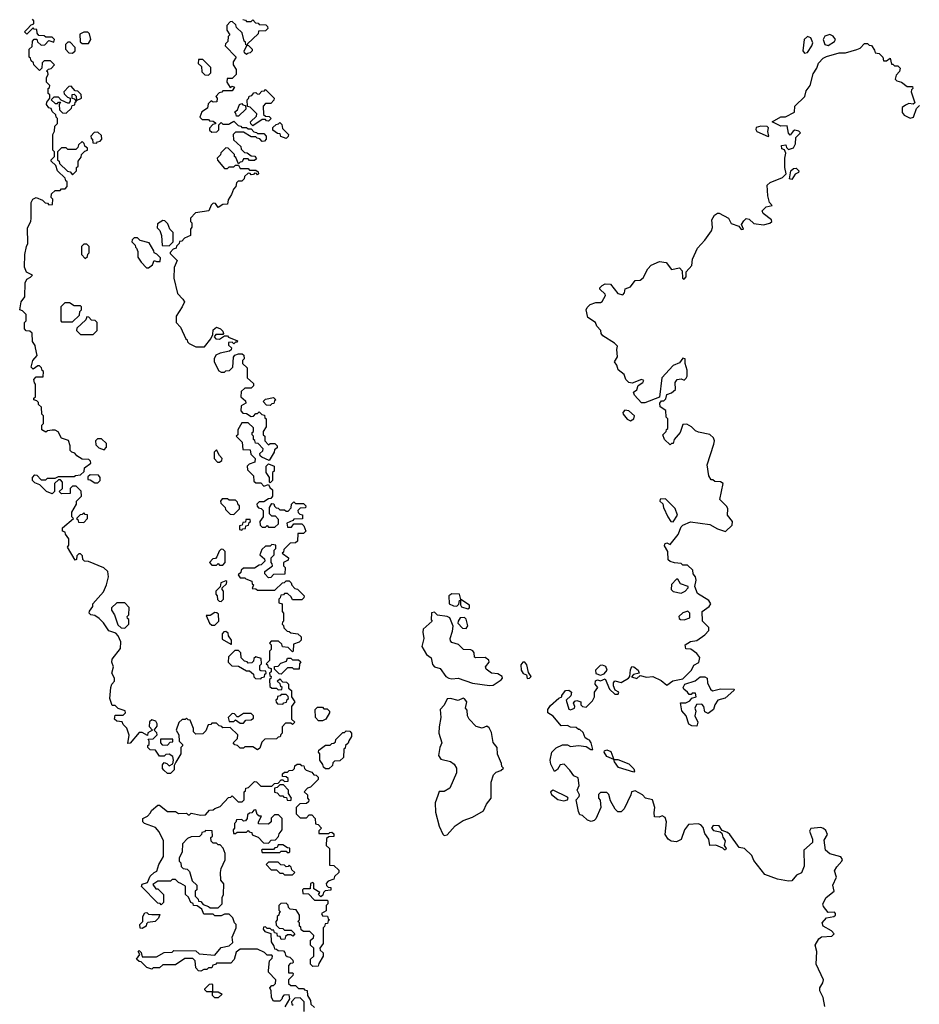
# Model space of a CAD drawing. Extents: x 2106670 to 2323771, y 35271 to 224896.
# Tile 338 of 419: x 2281780 to 2287472, y 141200 to 147431. Entities that reach past the tile are written whole.
import ezdxf

# ---------------------------------------------------------------- set-up
doc = ezdxf.new("R2010")
doc.units = 0

msp = doc.modelspace()

# ---------------------------------------------------------------- linework, layer by layer
at = {"layer": '0CON20XD'}
for points in [[(2282735, 142660), (2282715, 142660), (2282691.7, 142681.7), (2282683, 142693), (2282682.5, 142715), (2282695, 142730), (2282710, 142725), (2282725, 142710), (2282748.3, 142721.7), (2282752.5, 142745), (2282748.3, 142768.3), (2282725, 142782.5), (2282705, 142780), (2282695, 142770), (2282665, 142770), (2282638.3, 142808.3), (2282605, 142810), (2282590, 142825), (2282591.7, 142838.3), (2282600, 142845), (2282600, 142865), (2282592.5, 142877.5), (2282625, 142880), (2282650, 142905), (2282648.3, 142918.3), (2282630, 142935), (2282649.3, 142960.7), (2282650, 142975), (2282641.7, 142991.7), (2282615, 143000), (2282601.7, 142988.3), (2282598.3, 142958.3), (2282620, 142935), (2282591.7, 142918.3), (2282588.3, 142901.7), (2282555, 142920), (2282535, 142920), (2282478.3, 142851.7), (2282465, 142850), (2282473, 142903), (2282458.3, 142948.3), (2282435, 142970), (2282428.3, 142988.3), (2282395, 142992.5), (2282380, 143005), (2282385, 143030), (2282435, 143030), (2282450, 143045), (2282448.3, 143058.3), (2282403, 143073), (2282385, 143090), (2282365, 143090), (2282350, 143135), (2282357.5, 143205), (2282363.3, 143225), (2282380, 143245), (2282380, 143265), (2282363.8, 143295), (2282373.8, 143335), (2282363.8, 143365), (2282364.4, 143385), (2282418.3, 143451.7), (2282420, 143495), (2282402.5, 143532.5), (2282388.3, 143548.3), (2282344.3, 143564.3), (2282310, 143615), (2282282.5, 143642.5), (2282255, 143660), (2282230, 143665), (2282220, 143675), (2282221.7, 143688.3), (2282241.7, 143718.3), (2282243.3, 143735), (2282310, 143810), (2282330, 143855), (2282342.5, 143905), (2282338.3, 143938.3), (2282312.5, 143962.5), (2282215, 144002.5), (2282190, 144005), (2282180, 144015), (2282178.3, 144038.3), (2282165, 144050), (2282155, 144050), (2282141.7, 144038.3), (2282140, 144015), (2282131.7, 144011.7), (2282083, 144093), (2282090, 144105), (2282090, 144145), (2282070, 144175), (2282068.3, 144188.3), (2282050, 144195), (2282050, 144215), (2282120, 144275), (2282110, 144285), (2282110, 144315), (2282140, 144365), (2282140, 144385), (2282170, 144415), (2282168.3, 144448.3), (2282138.3, 144478.3), (2282115, 144480), (2282100, 144465), (2282098.3, 144431.7), (2282045, 144430), (2282030, 144445), (2282050, 144465), (2282050, 144505), (2282038.3, 144518.3), (2282025, 144520), (2282000, 144495), (2282000, 144445), (2281985, 144430), (2281950, 144445), (2281908.3, 144488.3), (2281875, 144500), (2281860, 144515), (2281860, 144535), (2281875, 144550), (2281888.3, 144548.3), (2281915, 144520), (2281945, 144520), (2281955, 144530), (2282005, 144530), (2282025, 144540), (2282125, 144540), (2282133, 144547), (2282165, 144550), (2282188.3, 144571.7), (2282190, 144595), (2282230, 144625), (2282228.3, 144638.3), (2282218.3, 144648.3), (2282175, 144650), (2282141.7, 144671.7), (2282128.3, 144688.3), (2282110, 144695), (2282100, 144705), (2282100, 144735), (2282088.3, 144768.3), (2282045, 144782.5), (2282023.3, 144823.3), (2282005, 144832.5), (2281985, 144832.5), (2281955, 144830), (2281945, 144820), (2281920, 144835), (2281920, 144865), (2281930, 144875), (2281930, 144925), (2281920, 144935), (2281918.3, 144978.3), (2281900, 144995), (2281898.3, 145008.3), (2281888.3, 145018.3), (2281870, 145025), (2281870, 145035), (2281880, 145045), (2281880, 145125), (2281873, 145133), (2281870, 145155), (2281885, 145170), (2281928.3, 145171.7), (2281930, 145205), (2281921.7, 145211.7), (2281918.3, 145228.3), (2281905, 145240), (2281895, 145240), (2281865, 145220), (2281853, 145233), (2281863.3, 145275), (2281890, 145305), (2281880, 145355), (2281878.3, 145368.3), (2281860, 145395), (2281858.3, 145448.3), (2281845, 145460), (2281821.7, 145461.7), (2281810, 145475), (2281810, 145515), (2281820, 145525), (2281820, 145565), (2281798.3, 145588.3), (2281780, 145595), (2281790, 145645), (2281811.7, 145678.3), (2281813.6, 145766.4), (2281825, 145790), (2281848.3, 145801.7), (2281860, 145815), (2281823.6, 145833.6), (2281810, 145865), (2281813.3, 145945), (2281822.5, 145995), (2281832.5, 146015), (2281830, 146115), (2281850, 146155), (2281852.5, 146175), (2281853.3, 146275), (2281862.5, 146295), (2281885, 146306.7), (2281925, 146290), (2281941.7, 146271.7), (2281955, 146270), (2281965, 146260), (2281988.3, 146261.7), (2281990, 146295), (2281980, 146305), (2281981.7, 146328.3), (2282005, 146350), (2282035, 146350), (2282045, 146360), (2282068.3, 146361.7), (2282080, 146375), (2282080, 146405), (2282071.7, 146411.7), (2282068.3, 146428.3), (2282020, 146475), (2282008.3, 146508.3), (2281980, 146535), (2281980, 146545), (2282000, 146565), (2282000, 146595), (2281990, 146605), (2281990, 146705), (2282000, 146725), (2282003, 146757), (2282020, 146775), (2282020, 146805), (2282010, 146815), (2282008.3, 146828.3), (2281985, 146850), (2281978.3, 146868.3), (2281965, 146872.5), (2281950, 146895), (2281951.7, 146908.3), (2281970, 146935), (2281970, 146955), (2281960, 146965), (2281960, 146995), (2281968.3, 147001.7), (2281970, 147015), (2281950, 147035), (2281950, 147065), (2281960, 147085), (2281958.3, 147098.3), (2281950, 147105), (2281961.7, 147118.3), (2281978.3, 147121.7), (2282000, 147145), (2281975, 147170), (2281935, 147170), (2281921.7, 147158.3), (2281920, 147125), (2281905, 147110), (2281870, 147145), (2281868.3, 147158.3), (2281851.7, 147171.7), (2281848.3, 147188.3), (2281840, 147195), (2281840, 147245), (2281858.3, 147261.7), (2281860, 147295), (2281871.7, 147308.3), (2281888.3, 147308.3), (2281891.7, 147291.7), (2281915, 147270), (2281938.3, 147271.7), (2281965, 147300), (2281995, 147290), (2282000, 147305), (2281985, 147320), (2281945, 147320), (2281935, 147330), (2281901.7, 147331.7), (2281890, 147345), (2281888.3, 147368.3), (2281871.7, 147371.7), (2281865, 147380), (2281825, 147340), (2281810, 147355), (2281828.3, 147371.7), (2281851.7, 147398.3), (2281870, 147405), (2281870, 147425), (2281860, 147435)], [(2283191.7, 147431.7), (2283208.3, 147428.3), (2283215, 147420), (2283245, 147420), (2283255, 147430), (2283271.7, 147411.7), (2283288.3, 147408.3), (2283295, 147400), (2283338.3, 147398.3), (2283348.3, 147388.3), (2283350, 147375), (2283335, 147360), (2283291.7, 147358.3), (2283288.3, 147341.7), (2283221.7, 147278.3), (2283220, 147270), (2283228.3, 147268.3), (2283250, 147245), (2283250, 147235), (2283238.3, 147221.7), (2283221.7, 147218.3), (2283215, 147210), (2283201.7, 147221.7), (2283200, 147235), (2283220, 147270), (2283211.7, 147271.7), (2283208.3, 147288.3), (2283200, 147295), (2283188.3, 147348.3), (2283151.7, 147381.7), (2283148.3, 147398.3), (2283125, 147420), (2283111.7, 147418.3), (2283090, 147395), (2283090, 147365), (2283110, 147335), (2283100, 147325), (2283097, 147293), (2283081.7, 147278.3), (2283080, 147265), (2283150, 147195), (2283130, 147165), (2283130, 147145), (2283150, 147115), (2283150, 147085), (2283125, 147060), (2283091.7, 147058.3), (2283090, 147035), (2283111.7, 147001.7), (2283125, 147010), (2283140, 147005), (2283125, 146980), (2283065, 146980), (2283058.3, 146971.7), (2283041.7, 146968.3), (2283020, 146945), (2283030, 146935), (2283028.3, 146911.7), (2283005, 146910), (2282991.7, 146918.3), (2282971.7, 146898.3), (2282968.3, 146871.7), (2282931.7, 146848.3), (2282920, 146815), (2282935, 146800), (2282975, 146800), (2282981.7, 146791.7), (2283005, 146790), (2283018.3, 146778.3), (2283018.3, 146771.7), (2283001.7, 146768.3), (2282980, 146745), (2282981.7, 146731.7), (2282995, 146720), (2283028.3, 146721.7), (2283040, 146735), (2283040, 146765), (2283055, 146780), (2283065, 146770), (2283105, 146770), (2283110, 146775), (2283135, 146790), (2283161.7, 146761.7), (2283178.3, 146758.3), (2283185, 146750), (2283215, 146750), (2283225, 146740), (2283245, 146740), (2283261.7, 146721.7), (2283278.3, 146718.3), (2283285, 146710), (2283325, 146710), (2283340, 146695), (2283340, 146675), (2283328.3, 146661.7), (2283315, 146660), (2283298.3, 146678.3), (2283281.7, 146681.7), (2283275, 146690), (2283245, 146690), (2283195, 146720), (2283145, 146720), (2283130, 146705), (2283131.7, 146671.7), (2283178.3, 146628.3), (2283181.7, 146611.7), (2283201.7, 146591.7), (2283218.3, 146588.3), (2283245, 146570), (2283268.3, 146568.3), (2283278.3, 146551.7), (2283265, 146540), (2283235, 146540), (2283225, 146550), (2283195, 146550), (2283188.3, 146531.7), (2283175, 146530), (2283165, 146520), (2283148.3, 146558.3), (2283140, 146565), (2283138.3, 146578.3), (2283098.3, 146618.3), (2283085, 146620), (2283051.7, 146588.3), (2283050, 146575), (2283030, 146555), (2283031.7, 146541.7), (2283075, 146490), (2283095, 146490), (2283105, 146500), (2283135, 146500), (2283145, 146510), (2283165, 146510), (2283175, 146490), (2283225, 146490), (2283235, 146480), (2283275, 146480), (2283288.3, 146468.3), (2283290, 146455), (2283285, 146450), (2283278.3, 146458.3), (2283265, 146460), (2283258.3, 146451.7), (2283245, 146450), (2283238.3, 146458.3), (2283225, 146460), (2283201.7, 146438.3), (2283200, 146425), (2283185, 146410), (2283161.7, 146408.3), (2283151.7, 146398.3), (2283147.5, 146375), (2283131.7, 146358.3), (2283120, 146325), (2283098.3, 146291.7), (2283095, 146264), (2283065, 146262.5), (2283035, 146242.5), (2283018.3, 146268.3), (2283005, 146270), (2282991.7, 146258.3), (2282977.5, 146222.5), (2282891.7, 146208.3), (2282860, 146175), (2282860, 146155), (2282870, 146145), (2282868.3, 146118.3), (2282860, 146105), (2282860, 146065), (2282821.7, 146048.3), (2282805, 146030), (2282791.7, 146028.3), (2282790, 146015), (2282771.7, 145998.3), (2282770, 145985), (2282751.7, 145978.3), (2282731.7, 145958.3), (2282731.7, 145951.7), (2282776.4, 145906.4), (2282757, 145863), (2282756, 145795), (2282778.3, 145698.3), (2282813, 145663), (2282822.5, 145645), (2282808.8, 145615), (2282770, 145555), (2282770, 145515), (2282796.7, 145485), (2282831.7, 145411.7), (2282840, 145405), (2282841.7, 145391.7), (2282851.7, 145381.7), (2282895, 145360), (2282948.3, 145361.7), (2282988.3, 145411.7), (2283001.7, 145438.3), (2283005, 145467.5), (2283025, 145486), (2283050, 145475), (2283065, 145460), (2283070, 145445), (2283065, 145440), (2283021.7, 145438.3), (2283010, 145425), (2283021.7, 145411.7), (2283045, 145410), (2283075, 145430), (2283095, 145430), (2283101.7, 145421.7), (2283158.3, 145398.3), (2283155, 145390), (2283145, 145390), (2283135, 145380), (2283125, 145390), (2283101.7, 145388.3), (2283101.7, 145371.7), (2283120, 145355), (2283118.3, 145341.7), (2283107, 145333), (2283048.3, 145321.7), (2283021.7, 145308.3), (2283010, 145285), (2283010, 145265), (2283040, 145210), (2283055, 145200), (2283075, 145200), (2283085, 145210), (2283108.3, 145211.7), (2283128.3, 145231.7), (2283132.5, 145295), (2283141.7, 145308.3), (2283165, 145317.5), (2283187, 145317), (2283198.3, 145308.3), (2283200, 145285), (2283190, 145275), (2283190, 145255), (2283218.3, 145228.3), (2283220, 145165), (2283258.3, 145128.3), (2283260, 145115), (2283245, 145100), (2283205, 145100), (2283181.7, 145078.3), (2283180, 145045), (2283208.3, 145018.3), (2283210, 145005), (2283181.7, 144988.3), (2283180, 144955), (2283191.7, 144941.7), (2283215, 144940), (2283245, 144920), (2283258.3, 144921.7), (2283275, 144940), (2283285, 144940), (2283295, 144950), (2283311.7, 144931.7), (2283328.3, 144928.3), (2283331.7, 144911.7), (2283340, 144905), (2283340, 144855), (2283320, 144825), (2283320, 144805), (2283330, 144795), (2283330, 144765), (2283355, 144740), (2283365, 144750), (2283395, 144750), (2283410, 144735), (2283408.3, 144721.7), (2283391.7, 144708.3), (2283390, 144695), (2283358.3, 144641.7), (2283311.7, 144661.7), (2283301.7, 144671.7), (2283300, 144685), (2283318.3, 144701.7), (2283320, 144715), (2283288.3, 144748.3), (2283271.7, 144751.7), (2283268.3, 144768.3), (2283260, 144775), (2283260, 144795), (2283250, 144805), (2283251.7, 144818.3), (2283260, 144825), (2283258.3, 144848.3)], [(2282215, 147280), (2282230, 147305), (2282222.5, 147342.5), (2282211.7, 147351.7), (2282185, 147352.5), (2282160, 147340), (2282161.7, 147291.7), (2282175, 147280), (2282215, 147280)], [(2286745, 147218.6), (2286765, 147224), (2286791.9, 147265), (2286797.3, 147285), (2286785, 147317.1), (2286765, 147325.5), (2286742.3, 147305), (2286734.5, 147235), (2286745, 147218.6)], [(2286895, 147268.8), (2286935.8, 147294.2), (2286940.8, 147305), (2286927.2, 147327.2), (2286905, 147337.5), (2286875, 147327.1), (2286864.2, 147305), (2286874.2, 147274.2), (2286895, 147268.8)], [(2282115, 147220), (2282130, 147235), (2282130, 147255), (2282098.3, 147288.3), (2282085, 147290), (2282070, 147275), (2282070, 147245), (2282091.7, 147221.7), (2282115, 147220)], [(2285375, 142876.7), (2285356.7, 142886.7), (2285345, 142920), (2285325, 142940), (2285315, 142940), (2285301.7, 142951.7), (2285265, 142954), (2285245, 142964), (2285205, 142962.5), (2285155, 143023.8), (2285120.8, 143045), (2285122, 143065), (2285138.8, 143091.2), (2285191.7, 143138.3), (2285210, 143145), (2285210, 143155), (2285233.3, 143185), (2285255, 143188.6), (2285270.8, 143175), (2285267.3, 143152.7), (2285237.5, 143125), (2285255, 143067.5), (2285265, 143063.8), (2285290, 143075), (2285292.5, 143085), (2285283.6, 143106.4), (2285291.7, 143118.3), (2285305, 143122.5), (2285330, 143115), (2285330, 143095), (2285340, 143085), (2285365, 143080), (2285405, 143120), (2285417.5, 143145), (2285417.5, 143175), (2285437.5, 143205), (2285421.2, 143225), (2285422.3, 143247.7), (2285435, 143253.3), (2285455, 143247.5), (2285485, 143260), (2285512.5, 143195), (2285545, 143162.5), (2285567, 143163), (2285570, 143175), (2285548.3, 143188.3), (2285537.5, 143215), (2285537.5, 143235), (2285545, 143247.5), (2285585, 143236.7), (2285632.5, 143265), (2285640, 143275), (2285644.1, 143315.9), (2285653, 143337), (2285665, 143336.7), (2285692.5, 143315), (2285700, 143295), (2285663, 143287), (2285651.7, 143271.7), (2285685, 143262.5), (2285705, 143280), (2285745, 143270), (2285785, 143273.8), (2285838.3, 143248.3), (2285875, 143220), (2285912.7, 143247.3), (2285975, 143258.8), (2286030, 143315), (2286045, 143346.7), (2286076.1, 143363.9), (2286083.3, 143395), (2286065, 143420), (2286027, 143447), (2285995, 143450), (2285990, 143475), (2286023.6, 143496.4), (2286065, 143503.3), (2286115, 143537.5), (2286140, 143565), (2286140, 143585), (2286100, 143625), (2286097.5, 143685), (2286143, 143717), (2286152.5, 143735), (2286140, 143755), (2286069.3, 143799.3), (2286052.5, 143845), (2286060, 143885), (2286056.7, 143905), (2286040, 143925), (2286038.3, 143948.3), (2286005, 143980), (2285975, 143980), (2285965, 143990), (2285923.9, 143993.9), (2285895, 144003.3), (2285883.6, 144013.6), (2285880, 144065), (2285860.4, 144100.5), (2285861.2, 144115), (2285875, 144120), (2285895, 144110), (2285946.2, 144173.8), (2285965, 144222.5), (2285975, 144232.5), (2286025, 144252.5), (2286147, 144237), (2286195, 144210), (2286245, 144192.5), (2286288.3, 144231.7), (2286290, 144255), (2286257.5, 144295), (2286260, 144335), (2286255, 144350), (2286210, 144395), (2286230, 144495), (2286215, 144507.5), (2286178.3, 144508.3), (2286165, 144520), (2286155, 144520), (2286140, 144545), (2286130, 144615), (2286172.5, 144745), (2286176.7, 144765), (2286170, 144785), (2286147, 144807), (2286075, 144820), (2286055, 144830), (2286030, 144855), (2286001.7, 144871.7), (2285975, 144870), (2285958.3, 144818.3), (2285920, 144775), (2285915, 144750), (2285905, 144750), (2285895, 144740), (2285860, 144775), (2285850, 144805), (2285870, 144825), (2285871.7, 144838.3), (2285880, 144845), (2285880, 144905), (2285870, 144915), (2285868.3, 144958.3), (2285831.7, 144981.7), (2285830, 145005), (2285841.7, 145018.3), (2285855, 145020), (2285868.3, 145031.7), (2285875, 145060), (2285905, 145070), (2285928.3, 145091.7), (2285927.5, 145135), (2285940, 145155), (2285965, 145157.5), (2285985, 145150), (2285997, 145163), (2286002.5, 145175), (2286003, 145213), (2285990, 145255), (2285990, 145285), (2285975, 145290), (2285955, 145260), (2285915, 145242.5), (2285842.5, 145165), (2285828.3, 145041.7), (2285735, 145005.6), (2285715, 145007.1), (2285670.8, 145055), (2285663.3, 145075), (2285685, 145088.8), (2285693.5, 145116.5), (2285723.3, 145135), (2285728.3, 145148.3), (2285713.6, 145153.6), (2285655, 145130.6), (2285635, 145134.4), (2285615.4, 145155), (2285604.4, 145185), (2285565.8, 145215), (2285558.8, 145245), (2285543.3, 145265), (2285563, 145297), (2285558, 145345), (2285563.3, 145365), (2285543.3, 145385), (2285470.3, 145430.3), (2285460, 145445), (2285457.5, 145465), (2285431.7, 145491.7), (2285422.5, 145515), (2285375.5, 145545.5), (2285364, 145595), (2285370, 145610), (2285388.3, 145628.3), (2285425, 145642.5), (2285455, 145641.2), (2285465, 145648.8), (2285486, 145685), (2285484, 145695), (2285450.8, 145725), (2285451.4, 145735), (2285465, 145748.6), (2285485, 145759.2), (2285517.7, 145757.7), (2285565, 145697.5), (2285595, 145690), (2285607, 145703), (2285611.7, 145728.3), (2285645, 145740), (2285675, 145780), (2285705, 145782.5), (2285725, 145797.5), (2285753.3, 145855), (2285775, 145877.5), (2285828.3, 145901.7), (2285870, 145895), (2285905, 145850), (2285955, 145860), (2285971.7, 145841.7), (2285972.5, 145795), (2285985, 145790), (2285996.4, 145803.6), (2285997.5, 145835), (2286033.3, 145875), (2286036.7, 145915), (2286067.5, 145985), (2286113.9, 146036.1), (2286156.2, 146095), (2286163, 146117), (2286160, 146165), (2286176.1, 146193.9), (2286195, 146206.2), (2286205, 146206), (2286265, 146176.2), (2286282.3, 146142.3), (2286330, 146125), (2286345, 146102.5), (2286360, 146105), (2286347.5, 146135), (2286360.7, 146159.3), (2286377, 146173), (2286395, 146168.8), (2286425, 146141.2), (2286485, 146132.9), (2286526.6, 146143.4), (2286539.2, 146155), (2286537.5, 146165), (2286483.8, 146205), (2286477.5, 146222.5), (2286503.9, 146246.1), (2286540, 146255), (2286523.3, 146273.3), (2286512.5, 146317.5), (2286510, 146385), (2286528.3, 146401.7), (2286607, 146433), (2286630, 146455), (2286620, 146495), (2286620, 146555), (2286627.5, 146587.5), (2286618.3, 146608.3), (2286602.5, 146615), (2286600, 146635), (2286628.3, 146638.3), (2286631.7, 146621.7), (2286645, 146610), (2286675, 146620), (2286687.5, 146645), (2286690, 146685), (2286720, 146715), (2286710, 146725), (2286685, 146732.5), (2286673.6, 146726.4), (2286655, 146700), (2286643.6, 146713.6), (2286635, 146760), (2286595, 146757.5), (2286540, 146785), (2286595, 146816.7), (2286625, 146816.7), (2286682.5, 146845), (2286683.3, 146885), (2286746.7, 146945), (2286755, 146980), (2286781.2, 147015), (2286800.6, 147089.4), (2286824.2, 147125), (2286833.2, 147156.8), (2286863, 147187), (2286885, 147198.8), (2286965, 147221.2), (2287005, 147221.2), (2287077, 147243), (2287098.3, 147251.7), (2287125, 147280), (2287145, 147280), (2287155, 147270), (2287168.3, 147268.3), (2287188.3, 147238.3), (2287191.7, 147221.7), (2287218.3, 147218.3), (2287240, 147195), (2287245, 147170), (2287265, 147170), (2287287, 147187), (2287295, 147150), (2287305, 147150), (2287315, 147140), (2287335, 147140), (2287350, 147125), (2287347, 147103), (2287325, 147080), (2287320, 147055), (2287330, 147045), (2287360, 147035), (2287395, 147007.5), (2287428.3, 147008.3), (2287430, 146995), (2287421.7, 146988.3), (2287420, 146975), (2287442.5, 146905), (2287433, 146897), (2287405, 146900), (2287385, 146891.2), (2287362.5, 146875), (2287363.6, 146843.6), (2287377, 146827), (2287415, 146807.5), (2287436.1, 146813.9), (2287455, 146870), (2287472, 146888)], [(2282975, 147080), (2282990, 147095), (2282988.3, 147128.3), (2282938.3, 147178.3), (2282911.7, 147178.3), (2282910, 147155), (2282930, 147135), (2282931.7, 147101.7), (2282951.7, 147081.7), (2282975, 147080)], [(2282075, 146840), (2282108.3, 146871.7), (2282111.7, 146888.3), (2282128.3, 146891.7), (2282131.7, 146908.3), (2282140, 146915), (2282128.3, 146928.3), (2282111.7, 146931.7), (2282111.7, 146958.3), (2282125, 146960), (2282138.3, 146948.3), (2282140, 146920), (2282170, 146935), (2282168.3, 146958.3), (2282148.3, 146978.3), (2282131.7, 146981.7), (2282105, 147010), (2282091.7, 147008.3), (2282060, 146975), (2282061.7, 146961.7), (2282081.7, 146941.7), (2282100, 146935), (2282100, 146915), (2282088.3, 146901.7), (2282041.7, 146921.7), (2282025, 146940), (2281995, 146940), (2281980, 146925), (2282005, 146900), (2282018.3, 146901.7), (2282025, 146910), (2282038.3, 146908.3), (2282030, 146895), (2282031.7, 146861.7), (2282051.7, 146841.7), (2282075, 146840)], [(2283255, 146760), (2283241.7, 146771.7), (2283240, 146785), (2283278.3, 146821.7), (2283280, 146835), (2283238.3, 146878.3), (2283221.7, 146881.7), (2283220, 146925), (2283228.3, 146931.7), (2283231.7, 146948.3), (2283248.3, 146951.7), (2283261.7, 146968.3), (2283275, 146970), (2283281.7, 146961.7), (2283295, 146960), (2283311.7, 146978.3), (2283328.3, 146981.7), (2283335, 146990), (2283390, 146935), (2283388.3, 146921.7), (2283368.3, 146901.7), (2283335, 146900), (2283320, 146885), (2283321.7, 146831.7), (2283335, 146820), (2283358.3, 146818.3), (2283370, 146805), (2283355, 146790), (2283341.7, 146791.7), (2283335, 146800), (2283315, 146800), (2283255, 146760)], [(2283165, 146820), (2283151.7, 146821.7), (2283148.3, 146838.3), (2283140, 146845), (2283158.3, 146861.7), (2283170, 146895), (2283185, 146900), (2283191.7, 146891.7), (2283208.3, 146888.3), (2283210, 146865), (2283165, 146820)], [(2283465, 146680), (2283431.7, 146691.7), (2283428.3, 146708.3), (2283411.7, 146711.7), (2283381.7, 146731.7), (2283381.7, 146748.3), (2283401.7, 146768.3), (2283418.3, 146771.7), (2283425, 146780), (2283438.3, 146768.3), (2283441.7, 146741.7), (2283480, 146705), (2283478.3, 146691.7), (2283465, 146680)], [(2286515, 146692.5), (2286520, 146695), (2286513.3, 146723.3), (2286516.7, 146746.7), (2286510, 146755), (2286468.3, 146758.3), (2286440, 146750), (2286437, 146737), (2286443.6, 146723.6), (2286515, 146692.5)], [(2282265, 146650), (2282271.7, 146658.3), (2282288.3, 146661.7), (2282300, 146675), (2282298.3, 146698.3), (2282275, 146720), (2282251.7, 146718.3), (2282230, 146695), (2282231.7, 146681.7), (2282240, 146675), (2282241.7, 146651.7), (2282265, 146650)], [(2282115, 146450), (2282140, 146475), (2282140, 146495), (2282150, 146505), (2282150, 146535), (2282168.3, 146561.7), (2282171.7, 146578.3), (2282191.7, 146598.3), (2282210, 146605), (2282208.3, 146618.3), (2282191.7, 146631.7), (2282188.3, 146648.3), (2282175, 146660), (2282151.7, 146638.3), (2282148.3, 146621.7), (2282135, 146610), (2282085, 146610), (2282075, 146620), (2282045, 146620), (2282020, 146595), (2282020, 146545), (2282030, 146535), (2282031.7, 146521.7), (2282081.7, 146471.7), (2282098.3, 146468.3), (2282115, 146450)], [(2286665, 146420), (2286650, 146425), (2286660, 146475), (2286675, 146490), (2286691.7, 146491.7), (2286710, 146475), (2286707.5, 146465), (2286687, 146453), (2286665, 146420)], [(2282725, 146000), (2282750, 146025), (2282750, 146085), (2282730, 146105), (2282718.3, 146138.3), (2282698.3, 146158.3), (2282685, 146160), (2282651.7, 146138.3), (2282650, 146115), (2282667, 146097), (2282676.4, 146066.4), (2282681.7, 146001.7), (2282725, 146000)], [(2282195, 145920), (2282208.3, 145931.7), (2282211.7, 145948.3), (2282220, 145955), (2282220, 145995), (2282205, 146010), (2282185, 146010), (2282170, 145995), (2282170, 145945), (2282195, 145920)], [(2282595, 145860), (2282620, 145880), (2282631.7, 145908.3), (2282645, 145900), (2282668.3, 145901.7), (2282670, 145925), (2282648.3, 145948.3), (2282630, 145955), (2282628.3, 145968.3), (2282598.3, 146018.3), (2282543, 146033), (2282525, 146050), (2282505, 146050), (2282491.7, 146038.3), (2282490, 146025), (2282510, 146005), (2282511.7, 145991.7), (2282520, 145985), (2282527.5, 145965), (2282528.3, 145928.3), (2282547.5, 145897.5), (2282581.7, 145861.7), (2282595, 145860)], [(2282115, 145520), (2282158.3, 145561.7), (2282160, 145585), (2282170, 145595), (2282170, 145615), (2282165, 145620), (2282125, 145620), (2282095, 145640), (2282065, 145640), (2282040, 145615), (2282040, 145525), (2282045, 145520), (2282115, 145520)], [(2282245, 145440), (2282270, 145465), (2282270, 145515), (2282258.3, 145528.3), (2282235, 145530), (2282218.3, 145548.3), (2282205, 145550), (2282198.3, 145531.7), (2282141.7, 145478.3), (2282140, 145465), (2282165, 145440), (2282245, 145440)], [(2283365, 144990), (2283341.7, 144991.7), (2283320, 145015), (2283335, 145030), (2283385, 145040), (2283400, 145025), (2283391.7, 145018.3), (2283388.3, 145001.7), (2283375, 145000), (2283365, 144990)], [(2285645, 144893.3), (2285666, 144905), (2285668.8, 144925), (2285635, 144956.7), (2285609.3, 144960.7), (2285596.7, 144945), (2285598, 144935), (2285623.9, 144903.9), (2285645, 144893.3)], [(2283258.3, 144848.3), (2283225, 144880), (2283185, 144880), (2283160, 144835), (2283160, 144805), (2283150, 144795), (2283188.3, 144758.3), (2283191.7, 144711.7), (2283238.3, 144708.3), (2283241.7, 144681.7), (2283270, 144655), (2283268.3, 144631.7), (2283231.7, 144618.3), (2283220, 144605), (2283221.7, 144581.7), (2283260, 144545), (2283261.7, 144511.7), (2283275, 144500), (2283305, 144500), (2283325, 144480), (2283355, 144490), (2283361.7, 144471.7), (2283380, 144455), (2283380, 144415), (2283368.3, 144401.7), (2283355, 144400), (2283325, 144380), (2283295, 144380), (2283280, 144365), (2283281.7, 144351.7), (2283291.7, 144341.7), (2283308.3, 144338.3), (2283320, 144325), (2283320, 144285), (2283300, 144255), (2283301.7, 144231.7), (2283315, 144220), (2283335, 144220), (2283345, 144230), (2283355, 144220), (2283395, 144220), (2283418.3, 144241.7), (2283418.3, 144268.3), (2283398.3, 144288.3), (2283375, 144290), (2283360, 144305), (2283360, 144345), (2283375, 144370), (2283388.3, 144368.3), (2283391.7, 144351.7), (2283401.7, 144341.7), (2283415, 144340), (2283425, 144330), (2283455, 144330), (2283465, 144320), (2283478.3, 144321.7), (2283498.3, 144341.7), (2283500, 144365), (2283515, 144380), (2283525, 144370), (2283575, 144370), (2283590, 144355), (2283588.3, 144341.7), (2283555, 144340), (2283540, 144325), (2283541.7, 144311.7), (2283551.7, 144301.7), (2283568.3, 144298.3), (2283568.3, 144271.7), (2283515, 144270), (2283508.3, 144261.7), (2283470, 144245), (2283475, 144220), (2283500, 144220), (2283515, 144240), (2283565, 144240), (2283578.3, 144228.3), (2283590, 144195), (2283575, 144180), (2283540, 144180), (2283538.3, 144131.7), (2283525, 144120), (2283491.7, 144118.3), (2283451.7, 144078.3), (2283448.3, 144061.7), (2283440, 144055), (2283480, 144025), (2283478.3, 144011.7), (2283450, 143995), (2283450, 143975), (2283460, 143965), (2283458.3, 143921.7), (2283385, 143920), (2283368.3, 143901.7), (2283355, 143900), (2283330, 143925), (2283331.7, 143938.3), (2283380, 143975), (2283378.3, 143988.3), (2283370, 143995), (2283370, 144025), (2283390, 144045), (2283390, 144075), (2283400, 144085), (2283400, 144105), (2283375, 144110), (2283365, 144100), (2283335, 144100), (2283311.7, 144078.3), (2283300, 144045), (2283328.3, 144018.3), (2283330, 144005), (2283308.3, 143981.7), (2283295, 143980), (2283265, 143960), (2283195, 143960), (2283181.7, 143948.3), (2283178.3, 143931.7), (2283161.7, 143918.3), (2283175, 143900), (2283205, 143900), (2283211.7, 143891.7), (2283248.3, 143878.3), (2283251.7, 143861.7), (2283260, 143855), (2283251.7, 143831.7), (2283275, 143830), (2283285, 143820), (2283395, 143820), (2283441.7, 143868.3), (2283455, 143870), (2283465, 143880), (2283485, 143880), (2283498.3, 143868.3), (2283501.7, 143851.7), (2283521.7, 143831.7), (2283538.3, 143828.3), (2283580, 143785), (2283578.3, 143771.7), (2283565, 143760), (2283505, 143760), (2283498.3, 143778.3), (2283475, 143800), (2283455, 143800), (2283448.3, 143791.7), (2283431.7, 143788.3), (2283428.3, 143771.7), (2283420, 143765), (2283420, 143740), (2283440, 143735), (2283440, 143685), (2283450, 143675), (2283450, 143625), (2283441.7, 143618.3), (2283440, 143605), (2283448.3, 143598.3), (2283451.7, 143581.7), (2283471.7, 143561.7), (2283485, 143560), (2283495, 143550), (2283540, 143545), (2283560, 143525), (2283560, 143505), (2283548.3, 143491.7), (2283511.7, 143478.3), (2283510, 143435), (2283505, 143430), (2283478.3, 143458.3), (2283441.7, 143461.7), (2283438.3, 143478.3), (2283418.3, 143498.3), (2283371.7, 143498.3), (2283360, 143485), (2283370, 143475), (2283370, 143445), (2283360, 143435), (2283360, 143375), (2283340, 143355), (2283348.3, 143348.3), (2283351.7, 143331.7), (2283370, 143325), (2283370, 143305), (2283360, 143295), (2283361.7, 143281.7), (2283370, 143275), (2283368.3, 143261.7), (2283360, 143255), (2283361.7, 143211.7), (2283375, 143200), (2283405, 143200), (2283415, 143190), (2283438.3, 143191.7), (2283440, 143205), (2283431.7, 143211.7), (2283428.3, 143228.3), (2283410, 143245), (2283425, 143260), (2283441.7, 143241.7), (2283468.3, 143238.3), (2283480, 143225), (2283481.7, 143201.7), (2283500, 143185), (2283500, 143145), (2283520, 143115), (2283500, 143085), (2283500, 143005), (2283520, 142985), (2283505, 142970), (2283495, 142980), (2283461.7, 142978.3), (2283440, 142955), (2283440, 142915), (2283431.7, 142908.3), (2283428.3, 142891.7), (2283415, 142890), (2283405, 142880), (2283331.7, 142878.3), (2283311.7, 142858.3), (2283298.3, 142821.7), (2283285, 142810), (2283255, 142830), (2283205, 142830), (2283195, 142820), (2283175, 142820), (2283158.3, 142838.3), (2283141.7, 142841.7), (2283130, 142855), (2283158.3, 142881.7), (2283160, 142905), (2283111.7, 142951.7), (2283065, 142950), (2283058.3, 142958.3), (2283041.7, 142961.7), (2283025, 142980), (2282995, 142980), (2282988.3, 142971.7), (2282971.7, 142968.3), (2282958.3, 142931.7), (2282938.3, 142911.7), (2282895, 142910), (2282880, 142925), (2282880, 142945), (2282858.3, 142998.3), (2282845, 143000), (2282835, 143010), (2282827, 143003), (2282808.3, 143001.7), (2282787.5, 142982.5), (2282770, 142935), (2282787.5, 142905), (2282790, 142865), (2282810, 142845), (2282810, 142835), (2282800, 142825), (2282800, 142785), (2282768.3, 142731.7), (2282758.3, 142711.7), (2282757, 142683), (2282735, 142660)], [(2282315, 144710), (2282330, 144725), (2282328.3, 144748.3), (2282298.3, 144778.3), (2282271.7, 144778.3), (2282260, 144765), (2282261.7, 144741.7), (2282281.7, 144721.7), (2282315, 144710)], [(2283045, 144630), (2283058.3, 144641.7), (2283060, 144655), (2283043.3, 144673.3), (2283025, 144710), (2283010, 144695), (2283010, 144655), (2283031.7, 144631.7), (2283045, 144630)], [(2283365, 144500), (2283360, 144505), (2283360, 144535), (2283340, 144565), (2283340, 144605), (2283355, 144620), (2283390, 144605), (2283390, 144575), (2283380, 144565), (2283380, 144515), (2283365, 144500)], [(2282275, 144500), (2282290, 144515), (2282290, 144535), (2282278.3, 144548.3), (2282225, 144550), (2282211.7, 144538.3), (2282211.7, 144521.7), (2282225, 144520), (2282255, 144500), (2282275, 144500)], [(2283135, 144300), (2283170, 144335), (2283170, 144355), (2283161.7, 144361.7), (2283158.3, 144378.3), (2283145, 144390), (2283105, 144390), (2283095, 144400), (2283061.7, 144398.3), (2283050, 144385), (2283051.7, 144371.7), (2283080, 144345), (2283081.7, 144331.7), (2283111.7, 144301.7), (2283135, 144300)], [(2285915, 144252.5), (2285942.5, 144295), (2285927, 144337), (2285865, 144400), (2285833, 144397), (2285830, 144385), (2285848.3, 144368.3), (2285852.5, 144345), (2285880, 144285), (2285900, 144255), (2285915, 144252.5)], [(2282185, 144250), (2282210, 144275), (2282208.3, 144298.3), (2282195, 144300), (2282185, 144310), (2282175, 144300), (2282161.7, 144298.3), (2282140, 144275), (2282148.3, 144268.3), (2282151.7, 144251.7), (2282185, 144250)], [(2283185, 144200), (2283191.7, 144208.3), (2283208.3, 144211.7), (2283211.7, 144228.3), (2283228.3, 144231.7), (2283231.7, 144248.3), (2283240, 144255), (2283238.3, 144268.3), (2283211.7, 144268.3), (2283208.3, 144251.7), (2283191.7, 144248.3), (2283188.3, 144231.7), (2283171.7, 144228.3), (2283170, 144205), (2283185, 144200)], [(2283065, 143980), (2283080, 143995), (2283080, 144065), (2283068.3, 144078.3), (2283055, 144080), (2283041.7, 144068.3), (2283028.3, 144031.7), (2283018.3, 144021.7), (2283001.7, 144018.3), (2282980, 143995), (2282995, 143980), (2283025, 143980), (2283035, 143990), (2283045, 143980), (2283065, 143980)], [(2283055, 143750), (2283070, 143765), (2283070, 143815), (2283060, 143825), (2283060, 143835), (2283088.3, 143861.7), (2283090, 143875), (2283085, 143880), (2283051.7, 143868.3), (2283048.3, 143841.7), (2283020, 143815), (2283020, 143795), (2283030, 143785), (2283031.7, 143761.7), (2283041.7, 143751.7), (2283055, 143750)], [(2285965, 143802.5), (2285990, 143815), (2286010, 143835), (2286010, 143845), (2285961.7, 143861.7), (2285945, 143890), (2285935, 143890), (2285903, 143857), (2285902.5, 143825), (2285915, 143812.5), (2285965, 143802.5)], [(2284615, 143702.5), (2284625, 143710), (2284626.5, 143725), (2284571.7, 143761.7), (2284563.3, 143795), (2284515, 143798.1), (2284494.2, 143785), (2284497.5, 143735), (2284525, 143722), (2284545, 143720), (2284558.3, 143731.7), (2284562.5, 143755), (2284568.3, 143758.3), (2284568.3, 143728.3), (2284576.2, 143716.2), (2284615, 143702.5)], [(2282445, 143580), (2282470, 143605), (2282470, 143635), (2282461.7, 143641.7), (2282460, 143655), (2282470, 143665), (2282471.7, 143711.7), (2282445, 143740), (2282395, 143740), (2282361.7, 143708.3), (2282360, 143695), (2282380, 143665), (2282401.7, 143601.7), (2282421.7, 143581.7), (2282445, 143580)], [(2283015, 143600), (2283040, 143625), (2283038.3, 143668.3), (2283028.3, 143678.3), (2283015, 143680), (2282985, 143660), (2282960, 143660), (2282981.7, 143611.7), (2282995, 143600), (2283015, 143600)], [(2284753.3, 143216.7), (2284775, 143220), (2284826.2, 143253.8), (2284834.2, 143265), (2284832.5, 143275), (2284805, 143291.4), (2284765, 143296.7), (2284730.7, 143320.7), (2284727.5, 143335), (2284751.2, 143365), (2284747.9, 143377.9), (2284725, 143394.2), (2284663, 143393), (2284657.5, 143397.5), (2284656, 143425), (2284647.3, 143437.3), (2284633.6, 143443.6), (2284587.5, 143445), (2284557, 143477), (2284515, 143490), (2284505, 143500), (2284503.3, 143515), (2284519.3, 143560.7), (2284523, 143593), (2284502.5, 143645), (2284484.1, 143654.1), (2284423.6, 143663.6), (2284405, 143682.5), (2284385, 143676.7), (2284383.3, 143633.3), (2284390, 143625), (2284333.6, 143573.6), (2284330, 143555), (2284336.7, 143515), (2284323.8, 143465), (2284353.6, 143413.6), (2284383.6, 143393.6), (2284391.2, 143351.2), (2284405, 143336.7), (2284440, 143325), (2284476.7, 143275), (2284494.6, 143264.6), (2284515, 143260), (2284555, 143264.2), (2284645, 143232.5), (2284753.3, 143216.7)], [(2284605, 143579.2), (2284615.5, 143595), (2284605, 143637.5), (2284595, 143647.5), (2284567.5, 143645), (2284553.3, 143625), (2284553, 143613), (2284581.4, 143581.4), (2284605, 143579.2)], [(2285985, 143633.8), (2286020, 143645), (2286020, 143675), (2286007, 143687), (2285975, 143677.5), (2285950, 143655), (2285951.7, 143641.7), (2285960, 143635), (2285985, 143633.8)], [(2283120, 143480), (2283120, 143505), (2283101.7, 143531.7), (2283098.3, 143548.3), (2283085, 143560), (2283071.7, 143558.3), (2283060, 143545), (2283061.7, 143511.7), (2283115, 143480), (2283120, 143480)], [(2283305, 143260), (2283311.7, 143268.3), (2283328.3, 143271.7), (2283331.7, 143288.3), (2283340, 143295), (2283338.3, 143308.3), (2283305, 143310), (2283300, 143315), (2283300, 143345), (2283310, 143355), (2283308.3, 143388.3), (2283275, 143400), (2283261.7, 143388.3), (2283258.3, 143371.7), (2283248.3, 143361.7), (2283225, 143360), (2283218.3, 143368.3), (2283201.7, 143371.7), (2283181.7, 143391.7), (2283180, 143425), (2283165, 143440), (2283141.7, 143438.3), (2283101.7, 143398.3), (2283100, 143365), (2283121.7, 143341.7), (2283165, 143340), (2283215, 143310), (2283235, 143310), (2283258.3, 143288.3), (2283261.7, 143271.7), (2283271.7, 143261.7), (2283305, 143260)], [(2283435, 143290), (2283421.7, 143291.7), (2283391.7, 143321.7), (2283391.7, 143338.3), (2283415, 143340), (2283431.7, 143358.3), (2283468.3, 143371.7), (2283475, 143390), (2283495, 143390), (2283505, 143380), (2283545, 143380), (2283558.3, 143368.3), (2283550, 143355), (2283548.3, 143321.7), (2283515, 143320), (2283505, 143330), (2283475, 143330), (2283435, 143290)], [(2284991.2, 143261.2), (2285005, 143264), (2285015.8, 143275), (2284999.3, 143299.3), (2284988.8, 143348.8), (2284975, 143366), (2284964.2, 143365.8), (2284951.4, 143348.6), (2284953.8, 143313.8), (2284965, 143294), (2284987.5, 143285), (2284991.2, 143261.2)], [(2285455, 143282.5), (2285478.3, 143291.7), (2285497.5, 143315), (2285488.3, 143338.3), (2285466.7, 143346.7), (2285452.5, 143345), (2285423.8, 143315), (2285425, 143292.5), (2285455, 143282.5)], [(2286065, 142960), (2286033, 142963), (2286013.6, 142973.6), (2285997.5, 143025), (2285968.3, 143058.3), (2285961.7, 143108.3), (2285995, 143107.5), (2286019.3, 143120.7), (2286031.7, 143138.3), (2286060, 143145), (2286055, 143170), (2286035, 143170), (2286028.3, 143161.7), (2286015, 143160), (2286005.9, 143175.9), (2285982.5, 143195), (2285977.5, 143205), (2285987.5, 143225), (2286052.7, 143247.3), (2286085, 143272.5), (2286115, 143272.5), (2286130, 143265), (2286132.5, 143235), (2286150.6, 143195), (2286163.8, 143183.8), (2286215, 143196), (2286300, 143195), (2286297.5, 143185), (2286243.6, 143136.4), (2286196.2, 143123.8), (2286177.5, 143095), (2286170, 143065), (2286135, 143040), (2286115, 143050), (2286107.5, 143085), (2286095, 143100), (2286061.7, 143098.3), (2286052.5, 143075), (2286057.5, 143055), (2286052.5, 143025), (2286070, 142985), (2286065, 142960)], [(2283445, 143100), (2283451.7, 143108.3), (2283468.3, 143111.7), (2283471.7, 143128.3), (2283480, 143135), (2283478.3, 143148.3), (2283465, 143160), (2283435, 143160), (2283428.3, 143151.7), (2283411.7, 143148.3), (2283408.3, 143131.7), (2283400, 143125), (2283401.7, 143111.7), (2283411.7, 143101.7), (2283445, 143100)], [(2284465, 142267.5), (2284485, 142272.5), (2284535, 142328.8), (2284585.9, 142364.1), (2284645, 142384), (2284714, 142425), (2284734.3, 142465.7), (2284763.3, 142505), (2284763.3, 142605), (2284778.3, 142651.7), (2284795, 142670), (2284825, 142680), (2284840, 142695), (2284830, 142705), (2284827.5, 142725), (2284803.6, 142783.6), (2284800, 142825), (2284776.4, 142856.4), (2284765, 142920), (2284749.3, 142949.3), (2284735, 142960), (2284705, 142947.5), (2284668.3, 142958.3), (2284623.6, 143003.6), (2284612.5, 143025), (2284611.7, 143061.7), (2284600, 143075), (2284609.2, 143115), (2284595, 143134), (2284585, 143136.7), (2284555, 143122.5), (2284506.1, 143136.1), (2284485, 143133.3), (2284466.5, 143093.5), (2284439.4, 143065), (2284444.2, 143015), (2284433, 142957), (2284432.5, 142915), (2284450, 142855), (2284437.5, 142825), (2284428.8, 142775), (2284445, 142751.2), (2284505, 142736.7), (2284529.6, 142719.5), (2284543.8, 142693.8), (2284544.2, 142665), (2284501.7, 142568.3), (2284465, 142545.8), (2284435, 142546.9), (2284425, 142522), (2284408.6, 142475), (2284411.4, 142415), (2284435, 142327.5), (2284456.4, 142276.4), (2284465, 142267.5)], [(2283695, 142993.8), (2283670, 142995), (2283652.5, 143015), (2283650, 143065), (2283665, 143080), (2283695, 143080), (2283705, 143070), (2283725, 143070), (2283740, 143055), (2283740, 143045), (2283717.5, 143005), (2283695, 142993.8)], [(2283195, 142980), (2283211.7, 142998.3), (2283245, 143000), (2283258.3, 143011.7), (2283260, 143025), (2283245, 143040), (2283195, 143040), (2283165, 143020), (2283155, 143020), (2283138.3, 143038.3), (2283125, 143040), (2283100, 143015), (2283105, 142990), (2283135, 142990), (2283145, 143000), (2283175, 142980), (2283195, 142980)], [(2283735, 142690), (2283715, 142690), (2283701.7, 142701.7), (2283698.3, 142718.3), (2283680, 142745), (2283680, 142785), (2283670, 142795), (2283671.7, 142808.3), (2283715, 142840), (2283745, 142840), (2283755, 142850), (2283768.3, 142851.7), (2283778.3, 142861.7), (2283780, 142875), (2283825, 142920), (2283835, 142920), (2283845, 142930), (2283868.3, 142928.3), (2283880, 142915), (2283880, 142895), (2283861.7, 142868.3), (2283858.3, 142851.7), (2283841.7, 142838.3), (2283838.3, 142821.7), (2283830, 142815), (2283828.3, 142761.7), (2283805, 142740), (2283771.7, 142738.3), (2283761.7, 142728.3), (2283758.3, 142711.7), (2283735, 142690)], [(2282715, 142840), (2282731.7, 142858.3), (2282748.3, 142861.7), (2282748.3, 142878.3), (2282671.7, 142878.3), (2282670, 142855), (2282681.7, 142841.7), (2282715, 142840)], [(2286875, 141186.2), (2286863.2, 141243.2), (2286842.5, 141285), (2286842.9, 141305), (2286862, 141335), (2286866, 141355), (2286818.8, 141455), (2286823.6, 141533.6), (2286812.5, 141575), (2286836.1, 141613.9), (2286854, 141626), (2286918.3, 141631.7), (2286932.5, 141645), (2286916.7, 141665), (2286863.6, 141693.6), (2286857.5, 141715), (2286885, 141747.5), (2286930, 141755), (2286942.5, 141765), (2286942.5, 141775), (2286935, 141782.5), (2286895, 141780), (2286865, 141820), (2286862, 141835), (2286883.3, 141875), (2286932.5, 141915), (2286924.2, 141955), (2286948.8, 142005), (2286936.2, 142045), (2286949.6, 142070.5), (2286982.5, 142105), (2286986.1, 142116.1), (2286975, 142132.5), (2286905, 142152.5), (2286877.5, 142175), (2286870.4, 142239.5), (2286890, 142275), (2286879.6, 142299.5), (2286865, 142313.3), (2286848.3, 142318.3), (2286785, 142312.5), (2286777.5, 142295), (2286796, 142245), (2286796, 142225), (2286742, 142175), (2286744, 142075), (2286727, 142033), (2286695, 142017.5), (2286665, 141982), (2286645, 141980), (2286575, 141991.2), (2286495, 142021.1), (2286425, 142110.8), (2286411.9, 142141.9), (2286366.2, 142186.2), (2286331.4, 142191.4), (2286273.3, 142275), (2286258.3, 142288.3), (2286225, 142300), (2286205, 142330), (2286167.5, 142332.5), (2286157.5, 142315), (2286169.3, 142299.3), (2286212.5, 142292.5), (2286222.5, 142282.5), (2286228.3, 142258.3), (2286243.8, 142235), (2286237.5, 142205), (2286250, 142185), (2286245, 142177.5), (2286238.3, 142178.3), (2286228.3, 142188.3), (2286185, 142206.2), (2286145.7, 142205.7), (2286140, 142245), (2286115, 142280), (2286105, 142320), (2286090, 142335), (2286073, 142343), (2286011.2, 142338.8), (2285986.4, 142303.6), (2285965, 142242.5), (2285935, 142227.5), (2285901.7, 142231.7), (2285883.3, 142245), (2285864, 142275), (2285873.3, 142355), (2285863, 142383), (2285845, 142392.5), (2285825, 142383.3), (2285797, 142387), (2285793.6, 142413.6), (2285798.8, 142445), (2285783, 142493), (2285740, 142505), (2285720, 142525), (2285675, 142550), (2285650, 142545), (2285647.5, 142525), (2285605, 142437.5), (2285585, 142417.5), (2285565, 142417.5), (2285547.5, 142435), (2285518.3, 142488.3), (2285507, 142527), (2285495, 142540), (2285455, 142540), (2285443, 142527), (2285442.5, 142505), (2285451.7, 142491.7), (2285457.5, 142445), (2285425.9, 142374.1), (2285415, 142363.3), (2285395, 142356.7), (2285372.5, 142365), (2285340, 142395), (2285325, 142400), (2285315, 142420), (2285300, 142495), (2285320, 142515), (2285322.5, 142525), (2285306.7, 142555), (2285320, 142585), (2285312.5, 142632.5), (2285285, 142646.2), (2285261.7, 142681.7), (2285225, 142720), (2285200, 142715), (2285183.3, 142685), (2285164.2, 142674.2), (2285140.4, 142720.5), (2285136.7, 142745), (2285147.5, 142795), (2285175, 142822.5), (2285215, 142842.5), (2285245, 142842.5), (2285265, 142832.5), (2285315, 142837.5), (2285365, 142832.5), (2285393, 142813), (2285407, 142813), (2285395.8, 142855.8), (2285385, 142872.5), (2285375, 142876.7)], [(2285665, 142670), (2285569.3, 142699.3), (2285542.5, 142735), (2285540, 142750), (2285495, 142767.5), (2285477.5, 142795), (2285480, 142805), (2285495, 142810), (2285519.3, 142799.3), (2285540, 142750), (2285565, 142750), (2285635, 142722.5), (2285665, 142690), (2285670, 142675), (2285665, 142670)], [(2283460, 141185), (2283490, 141235), (2283485, 141260), (2283451.7, 141258.3), (2283441.7, 141248.3), (2283438.3, 141231.7), (2283425, 141220), (2283385, 141220), (2283373, 141243), (2283370, 141285), (2283362.5, 141305), (2283375, 141320), (2283385, 141320), (2283398.3, 141331.7), (2283400, 141355), (2283355, 141402.5), (2283353.3, 141415), (2283360, 141475), (2283378.3, 141491.7), (2283380, 141505), (2283375, 141510), (2283345, 141510), (2283328.3, 141528.3), (2283285, 141550), (2283175, 141550), (2283150, 141530), (2283137, 141483), (2283115, 141460), (2283025, 141460), (2283018.3, 141451.7), (2283001.7, 141448.3), (2282995, 141430), (2282975, 141430), (2282965, 141420), (2282945, 141420), (2282925, 141410), (2282911.7, 141411.7), (2282895, 141430), (2282890, 141475), (2282875, 141490), (2282825, 141490), (2282765, 141450), (2282685, 141450), (2282665, 141430), (2282625, 141430), (2282616.7, 141423.3), (2282585, 141433.3), (2282548.3, 141468.3), (2282535, 141470), (2282520, 141485), (2282540, 141515), (2282530, 141535), (2282535, 141540), (2282548.3, 141528.3), (2282555, 141500), (2282645, 141500), (2282695, 141527.5), (2282745, 141530), (2282755, 141540), (2282895, 141537.5), (2282915, 141520), (2283015, 141510), (2283055, 141560), (2283105, 141570), (2283128.3, 141591.7), (2283123.3, 141625), (2283150, 141685), (2283150, 141705), (2283140, 141715), (2283128.3, 141748.3), (2283105, 141770), (2283075, 141770), (2283055, 141760), (2283015, 141760), (2283005, 141770), (2282945, 141770), (2282931.7, 141801.7), (2282902.5, 141822.5), (2282880, 141825), (2282878.3, 141838.3), (2282862.5, 141845), (2282848.3, 141878.3), (2282830, 141895), (2282828.3, 141948.3), (2282800, 141965), (2282785, 141970), (2282765, 141990), (2282745, 141990), (2282735, 141980), (2282655, 141980), (2282621.7, 141958.3), (2282641.7, 141931.7), (2282655, 141930), (2282690, 141895), (2282690, 141845), (2282675, 141830), (2282668.3, 141838.3), (2282655, 141840), (2282550, 141945), (2282555, 141960), (2282588.3, 141971.7), (2282605, 142010), (2282630, 142035), (2282648.3, 142041.7), (2282660, 142085), (2282690, 142135), (2282690, 142235), (2282662.5, 142292.5), (2282638.3, 142318.3), (2282570, 142345), (2282560, 142355), (2282560, 142375), (2282588.3, 142391.7), (2282608.3, 142411.7), (2282613.6, 142426.4), (2282655, 142460), (2282665, 142460), (2282715, 142420), (2282765, 142420), (2282785, 142407.5), (2282835, 142410), (2282845, 142400), (2282855, 142400), (2282865, 142410), (2282925, 142397.5), (2282955, 142400), (2282981.7, 142428.3), (2283005, 142430), (2283015, 142440), (2283048.3, 142451.7), (2283101.7, 142508.3), (2283115, 142510), (2283125, 142520), (2283161.7, 142481.7), (2283188.3, 142481.7), (2283200, 142495), (2283200, 142545), (2283208.3, 142551.7), (2283211.7, 142568.3), (2283228.3, 142571.7), (2283265, 142610), (2283278.3, 142608.3), (2283305, 142580), (2283375, 142580), (2283391.7, 142598.3), (2283415, 142600), (2283435, 142620), (2283445, 142620), (2283455, 142610), (2283478.3, 142611.7), (2283478.3, 142628.3), (2283465, 142640), (2283441.7, 142641.7), (2283441.7, 142658.3), (2283455, 142670), (2283475, 142670), (2283485, 142680), (2283508.3, 142681.7), (2283518.3, 142691.7), (2283521.7, 142708.3), (2283535, 142720), (2283555, 142720), (2283561.7, 142711.7), (2283578.3, 142708.3), (2283581.7, 142691.7), (2283591.7, 142681.7), (2283628.3, 142668.3), (2283641.7, 142651.7), (2283655, 142650), (2283668.3, 142638.3), (2283668.3, 142621.7), (2283620, 142575), (2283601.7, 142568.3), (2283580, 142545), (2283600, 142525), (2283600, 142505), (2283610, 142495), (2283608.3, 142481.7), (2283595, 142470), (2283551.7, 142468.3), (2283530, 142445), (2283530, 142405), (2283555, 142380), (2283595, 142380), (2283611.7, 142398.3), (2283628.3, 142398.3), (2283650, 142375), (2283651.7, 142341.7), (2283668.3, 142338.3), (2283690, 142315), (2283671.7, 142298.3), (2283671.7, 142281.7), (2283735, 142280), (2283741.7, 142288.3), (2283755, 142290), (2283768.3, 142278.3), (2283768.3, 142261.7), (2283735, 142260), (2283721.7, 142248.3), (2283720, 142205), (2283740, 142185), (2283740, 142080), (2283768.3, 142078.3), (2283798.3, 142048.3), (2283800, 142035), (2283771.7, 142008.3), (2283768.3, 141991.7), (2283731.7, 141978.3), (2283720, 141965), (2283721.7, 141951.7), (2283731.7, 141941.7), (2283748.3, 141938.3), (2283748.3, 141921.7), (2283711.7, 141918.3), (2283701.7, 141908.3), (2283698.3, 141891.7), (2283685, 141880), (2283670, 141895), (2283678.3, 141908.3), (2283641.7, 141931.7), (2283640, 141965), (2283635, 141970), (2283620, 141965), (2283618.3, 141931.7), (2283575, 141930), (2283570, 141925), (2283571.7, 141901.7), (2283608.3, 141898.3), (2283645, 141860), (2283725, 141860), (2283730, 141855), (2283730, 141835), (2283720, 141825), (2283718.3, 141791.7), (2283690, 141775), (2283695, 141760), (2283728.3, 141758.3), (2283731.7, 141741.7), (2283740, 141735), (2283731.7, 141728.3), (2283728.3, 141711.7), (2283711.7, 141708.3), (2283708.3, 141691.7), (2283700, 141685), (2283700, 141585), (2283680, 141555), (2283681.7, 141541.7), (2283700, 141525), (2283700, 141505), (2283671.7, 141458.3), (2283668.3, 141441.7), (2283635, 141440), (2283620, 141455), (2283620, 141485), (2283640, 141505), (2283640, 141555), (2283620, 141575), (2283620, 141605), (2283638.3, 141621.7), (2283640, 141635), (2283615, 141660), (2283575, 141660), (2283561.7, 141671.7), (2283558.3, 141688.3), (2283550, 141695), (2283550, 141715), (2283540, 141725), (2283550, 141735), (2283550, 141765), (2283528.3, 141798.3), (2283491.7, 141801.7), (2283481.7, 141811.7), (2283478.3, 141828.3), (2283465, 141840), (2283431.7, 141838.3), (2283420, 141825), (2283420, 141795), (2283430, 141785), (2283421.7, 141778.3), (2283420, 141765), (2283410, 141755), (2283410, 141735), (2283400, 141725), (2283401.7, 141701.7), (2283421.7, 141681.7), (2283445, 141680), (2283455, 141670), (2283498.3, 141668.3), (2283520, 141645), (2283508.3, 141631.7), (2283495, 141640), (2283475, 141640), (2283461.7, 141628.3), (2283458.3, 141611.7), (2283435, 141610), (2283428.3, 141628.3), (2283411.7, 141631.7), (2283408.3, 141648.3), (2283391.7, 141651.7), (2283388.3, 141668.3), (2283375, 141670), (2283365, 141680), (2283345, 141680), (2283335, 141690), (2283321.7, 141688.3), (2283320, 141675), (2283331.7, 141661.7), (2283368.3, 141648.3), (2283370, 141595), (2283388.3, 141568.3), (2283391.7, 141551.7), (2283405, 141550), (2283415, 141540), (2283448.3, 141538.3), (2283458.3, 141528.3), (2283461.7, 141511.7), (2283471.7, 141501.7), (2283488.3, 141498.3), (2283508.3, 141478.3), (2283510, 141465), (2283505, 141460), (2283491.7, 141458.3), (2283480, 141445), (2283480, 141400), (2283505, 141400), (2283510, 141395), (2283508.3, 141381.7), (2283480, 141355), (2283481.7, 141331.7), (2283495, 141320), (2283525, 141320), (2283545, 141300), (2283575, 141300), (2283581.7, 141291.7), (2283598.3, 141288.3), (2283600, 141255), (2283620, 141225), (2283621.7, 141201.7), (2283645, 141180)], [(2283495, 142490), (2283500, 142505), (2283480, 142535), (2283480, 142555), (2283448.3, 142588.3), (2283425, 142590), (2283408.3, 142571.7), (2283391.7, 142568.3), (2283391.7, 142541.7), (2283408.3, 142538.3), (2283425, 142520), (2283445, 142520), (2283451.7, 142511.7), (2283468.3, 142508.3), (2283471.7, 142491.7), (2283495, 142490)], [(2285222, 142488), (2285245, 142493.8), (2285250, 142505), (2285245, 142510), (2285155.6, 142555.6), (2285138, 142545), (2285145, 142527.5), (2285185, 142496.7), (2285222, 142488)], [(2283355, 142220), (2283371.7, 142238.3), (2283398.3, 142241.7), (2283418.3, 142261.7), (2283421.7, 142278.3), (2283440, 142305), (2283440, 142375), (2283418.3, 142398.3), (2283391.7, 142398.3), (2283371.7, 142378.3), (2283370, 142355), (2283355, 142340), (2283291.7, 142341.7), (2283290, 142355), (2283310, 142390), (2283295, 142390), (2283281.7, 142401.7), (2283275, 142430), (2283261.7, 142428.3), (2283248.3, 142411.7), (2283235, 142410), (2283221.7, 142398.3), (2283220, 142375), (2283208.3, 142361.7), (2283195, 142360), (2283185, 142370), (2283151.7, 142368.3), (2283148.3, 142351.7), (2283140, 142345), (2283140, 142315), (2283130, 142305), (2283131.7, 142281.7), (2283145, 142280), (2283155, 142290), (2283215, 142290), (2283225, 142300), (2283231.7, 142291.7), (2283248.3, 142288.3), (2283251.7, 142271.7), (2283288.3, 142258.3), (2283321.7, 142221.7), (2283355, 142220)], [(2283035, 141810), (2283060, 141835), (2283060, 141875), (2283070, 141895), (2283071.7, 141961.7), (2283052.5, 141985), (2283050, 142035), (2283055, 142060), (2283080, 142115), (2283080, 142155), (2283068.3, 142188.3), (2283048.3, 142208.3), (2283035, 142210), (2283025, 142220), (2283005, 142220), (2282991.7, 142231.7), (2282990, 142255), (2283000, 142265), (2282998.3, 142298.3), (2282955, 142300), (2282948.3, 142291.7), (2282931.7, 142288.3), (2282930, 142275), (2282917, 142263), (2282865, 142260), (2282841.7, 142248.3), (2282810, 142215), (2282807.5, 142165), (2282790, 142125), (2282790, 142105), (2282800, 142095), (2282801.7, 142071.7), (2282815, 142060), (2282840, 142055), (2282855, 142040), (2282871.7, 141981.7), (2282900, 141955), (2282900, 141925), (2282890, 141915), (2282890, 141885), (2282910, 141865), (2282911.7, 141851.7), (2282925, 141850), (2282941.7, 141831.7), (2282975, 141820), (2282985, 141810), (2283035, 141810)], [(2283485, 142160), (2283490, 142165), (2283488.3, 142188.3), (2283475, 142190), (2283445, 142210), (2283415, 142210), (2283408.3, 142191.7), (2283395, 142190), (2283385, 142180), (2283315, 142180), (2283310, 142175), (2283315, 142160), (2283425, 142160), (2283435, 142170), (2283465, 142170), (2283471.7, 142161.7), (2283485, 142160)], [(2283505, 142020), (2283520, 142035), (2283501.7, 142051.7), (2283498.3, 142068.3), (2283485, 142080), (2283478.3, 142071.7), (2283465, 142070), (2283455, 142080), (2283431.7, 142081.7), (2283415, 142100), (2283355, 142100), (2283340, 142085), (2283371.7, 142051.7), (2283405, 142050), (2283425, 142030), (2283445, 142030), (2283455, 142020), (2283505, 142020)], [(2282555, 141680), (2282541.7, 141681.7), (2282540, 141705), (2282560, 141725), (2282560, 141755), (2282571.7, 141778.3), (2282585, 141780), (2282595, 141770), (2282615, 141767.5), (2282667.5, 141767.5), (2282657.5, 141745), (2282637.5, 141725), (2282591.7, 141718.3), (2282581.7, 141708.3), (2282580, 141695), (2282555, 141680)], [(2283035, 141240), (2283015, 141240), (2283000, 141255), (2283000, 141280), (2282965, 141280), (2282951.7, 141291.7), (2282951.7, 141298.3), (2282981.7, 141328.3), (2282995, 141330), (2283000, 141325), (2283000, 141280), (2283035, 141280), (2283060, 141265), (2283035, 141240)], [(2283580, 141155), (2283580, 141215), (2283555, 141240), (2283521.7, 141238.3), (2283500, 141215), (2283501.7, 141201.7), (2283510, 141195)]]:
    msp.add_lwpolyline(points, dxfattribs=at)

doc.saveas('drawing.dxf')
